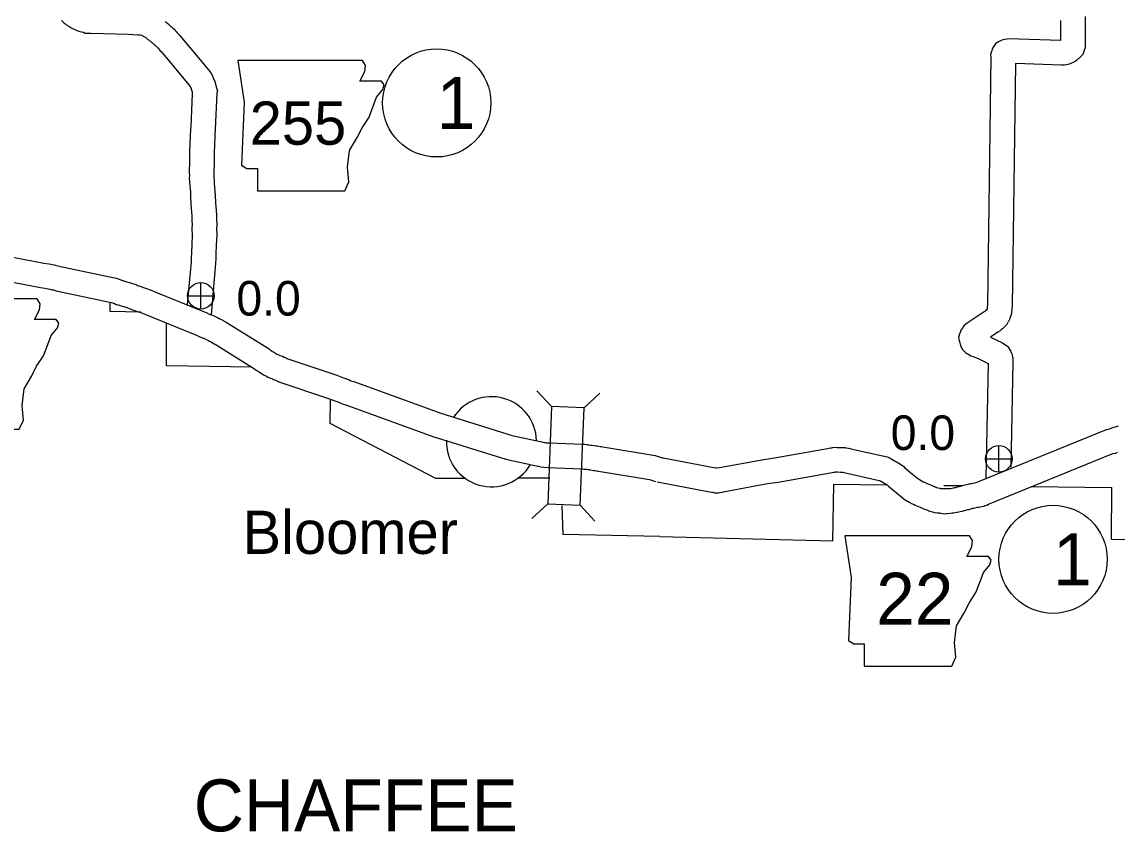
# Model space of a CAD drawing. Extents: x -939622 to -934245, y 1383184 to 1385301.
# Drawn here: x -936332.37 to -936292.28, y 1384520.92 to 1384550.59 of the extents above; entities that cross this region are included whole.
import ezdxf

# ---------------------------------------------------------------- set-up
doc = ezdxf.new("R2010")
doc.units = 0
for name, color, linetype in [('Level 10', 7, 'Continuous'), ('Level 20', 7, 'Continuous'), ('Level 21', 7, 'Continuous'), ('Level 24', 7, 'Continuous'), ('Level 25', 7, 'Continuous'), ('Level 26', 7, 'Continuous'), ('Level 27', 7, 'Continuous'), ('Level 7', 7, 'Continuous')]:
    doc.layers.add(name, color=color, linetype=linetype)

msp = doc.modelspace()

# ---------------------------------------------------------------- linework, layer by layer
at = {"layer": 'Level 10'}
for points in [[(-936293.457, 1384550.793), (-936293.454, 1384549.651), (-936293.542, 1384549.402), (-936293.646, 1384549.284), (-936293.686, 1384549.251), (-936293.707, 1384549.232), (-936293.751, 1384549.195), (-936293.823, 1384549.146), (-936293.998, 1384549.058), (-936294, 1384549.058), (-936294.085, 1384549.031), (-936294.13, 1384549.018), (-936294.21, 1384549.004), (-936294.275, 1384549.004), (-936294.319, 1384549.004), (-936296.007, 1384549.065), (-936296.126, 1384540.175), (-936296.136, 1384540.078), (-936296.139, 1384540.043), (-936296.143, 1384539.986), (-936296.154, 1384539.914), (-936296.17, 1384539.844), (-936296.192, 1384539.77), (-936296.226, 1384539.696), (-936296.239, 1384539.671), (-936296.257, 1384539.631)], [(-936330.915, 1384550.636), (-936330.836, 1384550.561), (-936330.801, 1384550.536), (-936330.796, 1384550.531), (-936330.758, 1384550.5), (-936330.714, 1384550.474), (-936330.695, 1384550.46), (-936330.655, 1384550.43), (-936330.572, 1384550.38), (-936330.56, 1384550.375), (-936330.435, 1384550.311), (-936330.379, 1384550.285), (-936330.319, 1384550.262), (-936330.25, 1384550.241), (-936330.193, 1384550.228), (-936330.12, 1384550.21), (-936330.056, 1384550.184), (-936329.934, 1384550.172), (-936329.841, 1384550.172), (-936328.466, 1384550.141), (-936328.131, 1384550.12), (-936328.085, 1384550.119), (-936328.06, 1384550.118), (-936328.037, 1384550.115), (-936327.99, 1384550.107), (-936327.879, 1384550.046), (-936327.861, 1384550.035), (-936327.834, 1384550.014), (-936327.755, 1384549.949), (-936327.712, 1384549.921), (-936327.672, 1384549.891), (-936327.647, 1384549.872), (-936327.609, 1384549.841), (-936327.582, 1384549.817), (-936327.53, 1384549.768), (-936327.49, 1384549.737), (-936327.473, 1384549.72), (-936327.456, 1384549.703), (-936327.42, 1384549.664), (-936327.384, 1384549.626), (-936327.345, 1384549.581), (-936327.302, 1384549.537), (-936327.268, 1384549.504), (-936326.255, 1384548.291), (-936326.219, 1384548.24), (-936326.216, 1384548.236), (-936326.193, 1384548.192), (-936326.174, 1384548.149), (-936326.173, 1384548.145), (-936326.149, 1384548.055), (-936326.141, 1384548.04), (-936326.133, 1384547.953), (-936326.187, 1384546.751), (-936326.197, 1384546.68), (-936326.202, 1384546.562), (-936326.205, 1384546.496), (-936326.209, 1384546.423)], [(-936327.131, 1384550.611), (-936327.085, 1384550.576), (-936327.028, 1384550.528), (-936326.977, 1384550.484), (-936326.94, 1384550.449), (-936326.903, 1384550.42), (-936326.843, 1384550.363), (-936326.801, 1384550.32), (-936326.765, 1384550.281), (-936326.719, 1384550.233), (-936326.68, 1384550.188), (-936326.67, 1384550.177), (-936326.609, 1384550.119), (-936325.541, 1384548.84), (-936325.5, 1384548.782), (-936325.451, 1384548.72), (-936325.41, 1384548.638), (-936325.379, 1384548.577), (-936325.351, 1384548.512), (-936325.303, 1384548.405), (-936325.261, 1384548.228), (-936325.257, 1384548.207), (-936325.215, 1384548.067), (-936325.231, 1384547.975), (-936325.29, 1384546.668), (-936325.299, 1384546.6), (-936325.302, 1384546.521), (-936325.306, 1384546.449), (-936325.31, 1384546.378)], [(-936294.357, 1384550.637), (-936294.355, 1384549.906), (-936296.255, 1384549.974), (-936296.455, 1384549.939), (-936296.46, 1384549.936), (-936296.523, 1384549.915), (-936296.65, 1384549.851), (-936296.74, 1384549.783), (-936296.801, 1384549.701), (-936296.857, 1384549.609), (-936296.874, 1384549.537), (-936296.886, 1384549.501), (-936296.912, 1384549.399), (-936296.904, 1384549.31), (-936296.904, 1384549.307), (-936297.025, 1384540.229), (-936297.033, 1384540.158), (-936297.036, 1384540.109), (-936297.038, 1384540.088), (-936297.039, 1384540.084), (-936297.05, 1384540.061), (-936297.073, 1384540.011)], [(-936326.209, 1384546.416), (-936326.23, 1384545.821), (-936326.237, 1384545.343), (-936326.244, 1384545.213), (-936326.242, 1384545.064), (-936326.24, 1384544.964), (-936326.241, 1384544.87), (-936326.232, 1384544.731), (-936326.224, 1384544.595), (-936326.213, 1384544.475), (-936326.203, 1384544.345), (-936326.199, 1384544.198), (-936326.183, 1384543.921), (-936326.148, 1384543.475), (-936326.144, 1384543.297), (-936326.14, 1384543.184), (-936326.14, 1384543.14), (-936326.144, 1384543.074), (-936326.144, 1384543.004), (-936326.145, 1384542.932), (-936326.14, 1384542.856), (-936326.14, 1384542.808), (-936326.138, 1384542.773), (-936326.155, 1384542.458), (-936326.167, 1384542.112), (-936326.169, 1384541.967), (-936326.178, 1384541.802), (-936326.315, 1384540.241)], [(-936325.31, 1384546.385), (-936325.33, 1384545.798), (-936325.337, 1384545.31), (-936325.344, 1384545.193), (-936325.342, 1384545.079), (-936325.34, 1384544.968), (-936325.341, 1384544.894), (-936325.334, 1384544.787), (-936325.327, 1384544.664), (-936325.316, 1384544.55), (-936325.304, 1384544.392), (-936325.3, 1384544.238), (-936325.285, 1384543.981), (-936325.249, 1384543.52), (-936325.245, 1384543.326), (-936325.24, 1384543.199), (-936325.24, 1384543.111), (-936325.244, 1384543.045), (-936325.244, 1384542.995), (-936325.245, 1384542.959), (-936325.239, 1384542.884), (-936325.24, 1384542.83), (-936325.237, 1384542.775), (-936325.256, 1384542.418), (-936325.268, 1384542.092), (-936325.269, 1384541.937), (-936325.281, 1384541.737), (-936325.444, 1384539.876)], [(-936335.742, 1384542.559), (-936331.565, 1384541.751), (-936331.383, 1384541.736), (-936331.309, 1384541.718), (-936331.278, 1384541.712), (-936331.185, 1384541.698), (-936331.153, 1384541.684), (-936331.106, 1384541.673)], [(-936335.907, 1384541.675), (-936331.687, 1384540.858), (-936331.527, 1384540.845), (-936331.47, 1384540.831), (-936331.341, 1384540.804), (-936331.303, 1384540.795)], [(-936331.091, 1384541.67), (-936331.056, 1384541.661), (-936330.999, 1384541.649), (-936330.901, 1384541.62), (-936330.898, 1384541.618), (-936328.916, 1384541.2), (-936328.814, 1384541.167), (-936328.725, 1384541.138), (-936328.651, 1384541.113), (-936328.629, 1384541.103), (-936328.561, 1384541.086), (-936328.488, 1384541.062), (-936328.476, 1384541.058), (-936328.435, 1384541.052), (-936328.318, 1384541.015), (-936328.292, 1384541), (-936328.229, 1384540.981), (-936328.175, 1384540.956), (-936328.134, 1384540.943), (-936328.047, 1384540.91), (-936327.638, 1384540.769), (-936327.522, 1384540.721), (-936325.728, 1384539.984), (-936325.629, 1384539.951), (-936325.51, 1384539.892), (-936325.478, 1384539.879), (-936325.431, 1384539.863), (-936325.335, 1384539.831), (-936325.245, 1384539.78), (-936325.205, 1384539.76), (-936325.145, 1384539.729), (-936325.095, 1384539.705), (-936325.019, 1384539.664), (-936324.986, 1384539.643), (-936324.942, 1384539.619), (-936324.896, 1384539.591), (-936324.857, 1384539.571), (-936323.324, 1384538.612), (-936323.284, 1384538.578), (-936323.23, 1384538.548), (-936323.191, 1384538.524), (-936323.14, 1384538.498), (-936323.071, 1384538.448), (-936323.038, 1384538.427), (-936323.025, 1384538.42), (-936322.999, 1384538.408), (-936322.939, 1384538.382), (-936322.931, 1384538.378), (-936322.914, 1384538.372), (-936322.829, 1384538.343), (-936322.779, 1384538.316), (-936322.761, 1384538.309), (-936322.711, 1384538.286), (-936322.69, 1384538.275), (-936322.677, 1384538.27), (-936322.669, 1384538.267), (-936320.847, 1384537.648), (-936320.594, 1384537.556), (-936320.489, 1384537.516), (-936320.385, 1384537.478), (-936320.325, 1384537.451), (-936320.224, 1384537.419), (-936317.04, 1384536.259), (-936314.425, 1384535.448), (-936313.405, 1384535.224), (-936313.344, 1384535.211), (-936313.305, 1384535.203), (-936313.246, 1384535.191), (-936313.218, 1384535.183), (-936313.182, 1384535.179), (-936313.053, 1384535.17), (-936311.854, 1384535.123), (-936311.782, 1384535.122), (-936311.695, 1384535.11), (-936311.663, 1384535.106), (-936311.62, 1384535.106), (-936311.541, 1384535.093), (-936311.524, 1384535.09), (-936311.5, 1384535.087), (-936311.413, 1384535.076), (-936311.361, 1384535.061), (-936311.309, 1384535.061), (-936311.248, 1384535.049), (-936311.206, 1384535.044), (-936311.156, 1384535.036), (-936311.105, 1384535.026), (-936309.187, 1384534.71), (-936308.901, 1384534.619)], [(-936331.317, 1384540.799), (-936331.257, 1384540.783), (-936331.218, 1384540.775), (-936331.119, 1384540.745), (-936329.146, 1384540.329), (-936329.092, 1384540.311), (-936329.014, 1384540.285), (-936328.98, 1384540.274), (-936328.918, 1384540.247), (-936328.841, 1384540.228), (-936328.808, 1384540.22), (-936328.766, 1384540.206), (-936328.683, 1384540.18), (-936328.681, 1384540.179), (-936328.565, 1384540.142), (-936328.554, 1384540.139), (-936328.506, 1384540.116), (-936328.428, 1384540.092), (-936328.354, 1384540.063), (-936327.956, 1384539.926), (-936327.864, 1384539.888), (-936326.041, 1384539.14), (-936325.973, 1384539.117), (-936325.883, 1384539.072), (-936325.796, 1384539.036), (-936325.717, 1384539.009), (-936325.699, 1384539.003), (-936325.671, 1384538.987), (-936325.615, 1384538.959), (-936325.544, 1384538.922), (-936325.504, 1384538.903), (-936325.479, 1384538.89), (-936325.446, 1384538.869), (-936325.389, 1384538.837), (-936325.334, 1384538.804), (-936325.301, 1384538.788), (-936323.855, 1384537.882), (-936323.795, 1384537.832), (-936323.682, 1384537.77), (-936323.632, 1384537.739), (-936323.611, 1384537.728), (-936323.579, 1384537.705), (-936323.498, 1384537.653), (-936323.422, 1384537.612), (-936323.365, 1384537.586), (-936323.329, 1384537.57), (-936323.277, 1384537.544), (-936323.199, 1384537.518), (-936323.194, 1384537.517), (-936323.155, 1384537.495), (-936323.107, 1384537.477), (-936323.103, 1384537.476), (-936323.077, 1384537.462), (-936323.006, 1384537.431), (-936322.96, 1384537.415), (-936321.145, 1384536.799), (-936320.909, 1384536.713), (-936320.805, 1384536.673), (-936320.723, 1384536.644), (-936320.646, 1384536.609), (-936320.514, 1384536.567), (-936317.327, 1384535.406), (-936314.655, 1384534.577), (-936313.594, 1384534.344), (-936313.535, 1384534.332), (-936313.491, 1384534.322), (-936313.454, 1384534.315), (-936313.393, 1384534.298), (-936313.267, 1384534.282), (-936313.102, 1384534.271), (-936311.876, 1384534.223), (-936311.852, 1384534.223), (-936311.807, 1384534.216), (-936311.714, 1384534.207), (-936311.697, 1384534.207), (-936311.65, 1384534.197), (-936311.602, 1384534.193), (-936311.594, 1384534.192), (-936311.558, 1384534.182), (-936311.446, 1384534.162), (-936311.401, 1384534.162), (-936311.339, 1384534.153), (-936311.311, 1384534.149), (-936311.261, 1384534.14), (-936309.398, 1384533.833), (-936309.174, 1384533.761)], [(-936297.029, 1384540.076), (-936297.073, 1384540.031), (-936297.118, 1384539.991), (-936297.127, 1384539.983), (-936297.146, 1384539.97), (-936297.737, 1384539.586), (-936297.817, 1384539.519), (-936297.875, 1384539.468), (-936297.912, 1384539.422), (-936297.947, 1384539.38), (-936298.005, 1384539.302), (-936298.045, 1384539.181), (-936298.048, 1384539.169), (-936298.092, 1384539.036), (-936298.059, 1384538.92), (-936298.044, 1384538.842), (-936298.029, 1384538.792), (-936298.012, 1384538.734), (-936297.954, 1384538.605), (-936297.838, 1384538.488), (-936297.761, 1384538.44), (-936297.722, 1384538.418), (-936297.637, 1384538.362), (-936297.547, 1384538.341), (-936297.341, 1384538.248), (-936297, 1384538.077), (-936297.086, 1384533.885)], [(-936296.269, 1384539.608), (-936296.321, 1384539.511), (-936296.391, 1384539.441), (-936296.442, 1384539.39), (-936296.457, 1384539.378), (-936296.481, 1384539.353), (-936296.517, 1384539.321), (-936296.568, 1384539.275), (-936296.645, 1384539.222), (-936296.919, 1384539.044), (-936296.472, 1384538.841), (-936296.286, 1384538.708), (-936296.171, 1384538.516), (-936296.155, 1384538.484), (-936296.14, 1384538.439), (-936296.119, 1384538.386), (-936296.108, 1384538.308), (-936296.104, 1384538.273), (-936296.098, 1384538.212), (-936296.098, 1384538.13), (-936296.177, 1384534.279)], [(-936297.653, 1384533.68), (-936297.607, 1384533.691), (-936297.569, 1384533.699), (-936297.515, 1384533.71), (-936297.502, 1384533.712), (-936297.453, 1384533.725), (-936297.444, 1384533.725), (-936297.386, 1384533.742), (-936292.666, 1384535.665), (-936292.607, 1384535.672), (-936292.553, 1384535.692), (-936292.497, 1384535.715), (-936292.414, 1384535.747), (-936292.342, 1384535.764), (-936292.302, 1384535.775), (-936292.23, 1384535.793)], [(-936308.954, 1384534.632), (-936306.979, 1384534.259), (-936306.949, 1384534.254), (-936306.835, 1384534.267), (-936305.218, 1384534.57), (-936304.827, 1384534.624), (-936302.887, 1384534.967), (-936302.833, 1384534.979), (-936302.774, 1384534.989), (-936302.724, 1384534.998), (-936302.691, 1384535.002), (-936302.611, 1384535.015), (-936302.543, 1384535.009), (-936302.536, 1384535.009), (-936302.475, 1384535.009), (-936302.448, 1384535.006), (-936302.369, 1384535.006), (-936302.352, 1384535.004), (-936302.299, 1384535.008), (-936302.241, 1384535), (-936302.208, 1384534.997), (-936302.119, 1384534.984), (-936302.056, 1384534.964), (-936302.032, 1384534.959), (-936300.814, 1384534.682), (-936300.769, 1384534.674), (-936300.683, 1384534.657), (-936300.588, 1384534.614), (-936300.527, 1384534.58), (-936300.471, 1384534.544), (-936300.44, 1384534.524), (-936300.215, 1384534.396), (-936300.129, 1384534.338), (-936300.095, 1384534.305), (-936300.059, 1384534.272), (-936299.626, 1384533.906), (-936299.412, 1384533.772), (-936299.379, 1384533.75), (-936299.363, 1384533.742), (-936299.346, 1384533.735), (-936299.289, 1384533.71), (-936299.259, 1384533.695), (-936299.215, 1384533.678), (-936299.141, 1384533.647), (-936299.026, 1384533.597), (-936298.981, 1384533.577), (-936298.93, 1384533.559), (-936298.888, 1384533.542), (-936298.833, 1384533.531), (-936298.768, 1384533.513), (-936298.755, 1384533.508), (-936298.724, 1384533.505), (-936298.635, 1384533.498), (-936298.617, 1384533.501), (-936298.533, 1384533.508), (-936298.428, 1384533.501), (-936298.41, 1384533.502), (-936298.383, 1384533.505), (-936298.333, 1384533.517), (-936298.281, 1384533.525), (-936298.241, 1384533.532), (-936298.222, 1384533.536), (-936298.2, 1384533.541), (-936298.167, 1384533.552), (-936298.087, 1384533.574), (-936298.053, 1384533.58), (-936297.903, 1384533.621), (-936297.749, 1384533.66), (-936297.724, 1384533.664), (-936297.698, 1384533.672), (-936297.627, 1384533.685)], [(-936297.434, 1384532.807), (-936297.408, 1384532.813), (-936297.386, 1384532.818), (-936297.356, 1384532.824), (-936297.297, 1384532.833), (-936297.165, 1384532.859), (-936297.121, 1384532.881), (-936297.054, 1384532.896), (-936296.988, 1384532.932), (-936292.436, 1384534.786), (-936292.347, 1384534.798), (-936292.264, 1384534.839)], [(-936309.121, 1384533.748), (-936307.132, 1384533.372), (-936307.089, 1384533.366), (-936307.017, 1384533.345), (-936306.889, 1384533.345), (-936306.84, 1384533.353), (-936306.819, 1384533.356), (-936306.808, 1384533.358), (-936306.727, 1384533.367), (-936306.707, 1384533.376), (-936305.073, 1384533.681), (-936304.686, 1384533.735), (-936302.71, 1384534.084), (-936302.656, 1384534.096), (-936302.614, 1384534.104), (-936302.598, 1384534.107), (-936302.579, 1384534.109), (-936302.535, 1384534.109), (-936302.525, 1384534.109), (-936302.518, 1384534.108), (-936302.407, 1384534.098), (-936302.325, 1384534.104), (-936302.317, 1384534.103), (-936302.286, 1384534.093), (-936302.226, 1384534.08), (-936300.993, 1384533.8), (-936300.972, 1384533.796), (-936300.959, 1384533.788), (-936300.907, 1384533.754), (-936300.695, 1384533.634), (-936300.648, 1384533.592), (-936300.156, 1384533.175), (-936300.043, 1384533.091), (-936299.897, 1384533.002), (-936299.872, 1384532.998), (-936299.827, 1384532.968), (-936299.748, 1384532.929), (-936299.71, 1384532.912), (-936299.672, 1384532.895), (-936299.618, 1384532.868), (-936299.549, 1384532.842), (-936299.497, 1384532.82), (-936299.39, 1384532.774), (-936299.316, 1384532.74), (-936299.247, 1384532.716), (-936299.146, 1384532.676), (-936299.04, 1384532.654), (-936299.039, 1384532.654), (-936298.968, 1384532.629), (-936298.873, 1384532.616), (-936298.808, 1384532.608), (-936298.777, 1384532.606), (-936298.764, 1384532.604), (-936298.569, 1384532.57), (-936298.523, 1384532.593), (-936298.381, 1384532.602), (-936298.32, 1384532.606), (-936298.259, 1384532.614), (-936298.216, 1384532.62), (-936298.165, 1384532.632), (-936298.133, 1384532.637), (-936298.077, 1384532.647), (-936298.031, 1384532.656), (-936297.957, 1384532.674), (-936297.913, 1384532.688), (-936297.885, 1384532.696), (-936297.853, 1384532.702), (-936297.816, 1384532.712), (-936297.78, 1384532.719), (-936297.741, 1384532.728), (-936297.702, 1384532.736), (-936297.642, 1384532.752), (-936297.566, 1384532.778), (-936297.565, 1384532.778), (-936297.518, 1384532.786), (-936297.484, 1384532.796), (-936297.46, 1384532.801)]]:
    msp.add_lwpolyline(points, dxfattribs=at)
at = {"layer": 'Level 20'}
for p, q in [((-936312.979, 1384536.5), (-936313.517, 1384537.081)), ((-936311.792, 1384536.454), (-936311.211, 1384536.991)), ((-936313.118, 1384532.938), (-936313.699, 1384532.401)), ((-936311.931, 1384532.892), (-936311.393, 1384532.311))]:
    msp.add_line(p, q, dxfattribs=at)
msp.add_lwpolyline([(-936312.979, 1384536.5), (-936313.118, 1384532.938), (-936311.931, 1384532.892), (-936311.792, 1384536.454)], close=True, dxfattribs=at)
at = {"layer": 'Level 21'}
for points in [[(-936324.461, 1384549.176), (-936324.232, 1384547.654), (-936324.334, 1384545.345), (-936324.131, 1384545.218), (-936323.75, 1384545.218), (-936323.75, 1384544.406), (-936320.553, 1384544.406), (-936320.4, 1384544.736), (-936320.451, 1384545.268), (-936320.375, 1384545.877), (-936320.096, 1384546.36), (-936319.918, 1384546.715), (-936319.664, 1384547.096), (-936319.512, 1384547.502), (-936319.385, 1384547.832), (-936319.157, 1384548.111), (-936319.106, 1384548.288), (-936319.208, 1384548.415), (-936319.994, 1384548.415), (-936319.817, 1384548.77), (-936319.791, 1384548.999), (-936319.897, 1384549.174)], [(-936336.372, 1384540.448), (-936336.144, 1384538.925), (-936336.245, 1384536.616), (-936336.042, 1384536.489), (-936335.661, 1384536.489), (-936335.661, 1384535.677), (-936332.464, 1384535.677), (-936332.312, 1384536.007), (-936332.362, 1384536.54), (-936332.286, 1384537.149), (-936332.007, 1384537.631), (-936331.829, 1384537.986), (-936331.576, 1384538.367), (-936331.423, 1384538.773), (-936331.297, 1384539.103), (-936331.068, 1384539.382), (-936331.017, 1384539.56), (-936331.119, 1384539.687), (-936331.906, 1384539.687), (-936331.728, 1384540.042), (-936331.703, 1384540.27), (-936331.808, 1384540.446)], [(-936302.245, 1384531.77), (-936302.017, 1384530.248), (-936302.118, 1384527.938), (-936301.915, 1384527.812), (-936301.535, 1384527.812), (-936301.535, 1384526.999), (-936298.337, 1384526.999), (-936298.185, 1384527.329), (-936298.236, 1384527.862), (-936298.16, 1384528.471), (-936297.881, 1384528.953), (-936297.703, 1384529.309), (-936297.449, 1384529.689), (-936297.297, 1384530.095), (-936297.17, 1384530.425), (-936296.942, 1384530.704), (-936296.891, 1384530.882), (-936296.992, 1384531.009), (-936297.779, 1384531.009), (-936297.601, 1384531.364), (-936297.576, 1384531.593), (-936297.681, 1384531.768)]]:
    msp.add_lwpolyline(points, close=True, dxfattribs=at)
at = {"layer": 'Level 24'}
for start, end in [(1.5208, 147.1443), (177.9546, 329.8163)]:
    msp.add_arc((-936315.182, 1384535.214), 1.65, start, end, dxfattribs=at)
at = {"layer": 'Level 26'}
for p, q in [((-936325.819, 1384540.075), (-936325.819, 1384541.05)), ((-936326.307, 1384540.562), (-936325.332, 1384540.562)), ((-936296.609, 1384534.098), (-936296.609, 1384535.073)), ((-936297.097, 1384534.586), (-936296.122, 1384534.586))]:
    msp.add_line(p, q, dxfattribs=at)
for centre in [(-936325.819, 1384540.562), (-936296.609, 1384534.586)]:
    msp.add_circle(centre, 0.487, dxfattribs=at)
at = {"layer": 'Level 27'}
for centre in [(-936317.186, 1384547.623), (-936294.626, 1384530.909)]:
    msp.add_ellipse(centre, major_axis=(0, 1.98), ratio=0.999998, dxfattribs=at)
at = {"layer": 'Level 7'}
for points in [[(-936328.019, 1384539.957), (-936329.134, 1384539.979), (-936329.142, 1384540.291)], [(-936323.949, 1384537.948), (-936327.082, 1384537.991), (-936327.08, 1384539.547)], [(-936316.131, 1384533.869), (-936317.216, 1384533.864), (-936321.083, 1384535.889), (-936321.071, 1384536.748)], [(-936313.041, 1384533.883), (-936314.217, 1384533.877)], [(-936309.025, 1384531.739), (-936302.682, 1384531.591), (-936302.649, 1384533.667), (-936300.73, 1384533.641)], [(-936298.627, 1384533.615), (-936297.968, 1384533.607)], [(-936295.426, 1384533.577), (-936292.491, 1384533.542), (-936292.497, 1384531.649), (-936288.629, 1384531.604)], [(-936309.025, 1384531.739), (-936312.562, 1384531.822), (-936312.594, 1384532.885)]]:
    msp.add_lwpolyline(points, dxfattribs=at)

# ---------------------------------------------------------------- texts
at = {"layer": 'Level 21'}
for s, height, p in [('255', 1.584, (-936324.031, 1384546.093)), ('22', 1.9008, (-936301.101, 1384528.516))]:
    msp.add_text(s, height=height, dxfattribs=at).set_placement(p)
at = {"layer": 'Level 24'}
msp.add_text('Bloomer', height=1.584, dxfattribs=at).set_placement((-936324.295, 1384531.106))
at = {"layer": 'Level 25'}
for p in [(-936324.518, 1384539.835), (-936300.569, 1384534.912)]:
    msp.add_text('0.0', height=1.2672, dxfattribs=at).set_placement(p)
at = {"layer": 'Level 27'}
for p in [(-936317.186, 1384546.672), (-936294.626, 1384529.959)]:
    msp.add_text('1', height=1.901, dxfattribs=at).set_placement(p)
at = {"layer": 'Level 7'}
msp.add_text('CHAFFEE', height=1.9008, dxfattribs=at).set_placement((-936326.08, 1384520.946))

doc.saveas('drawing.dxf')
